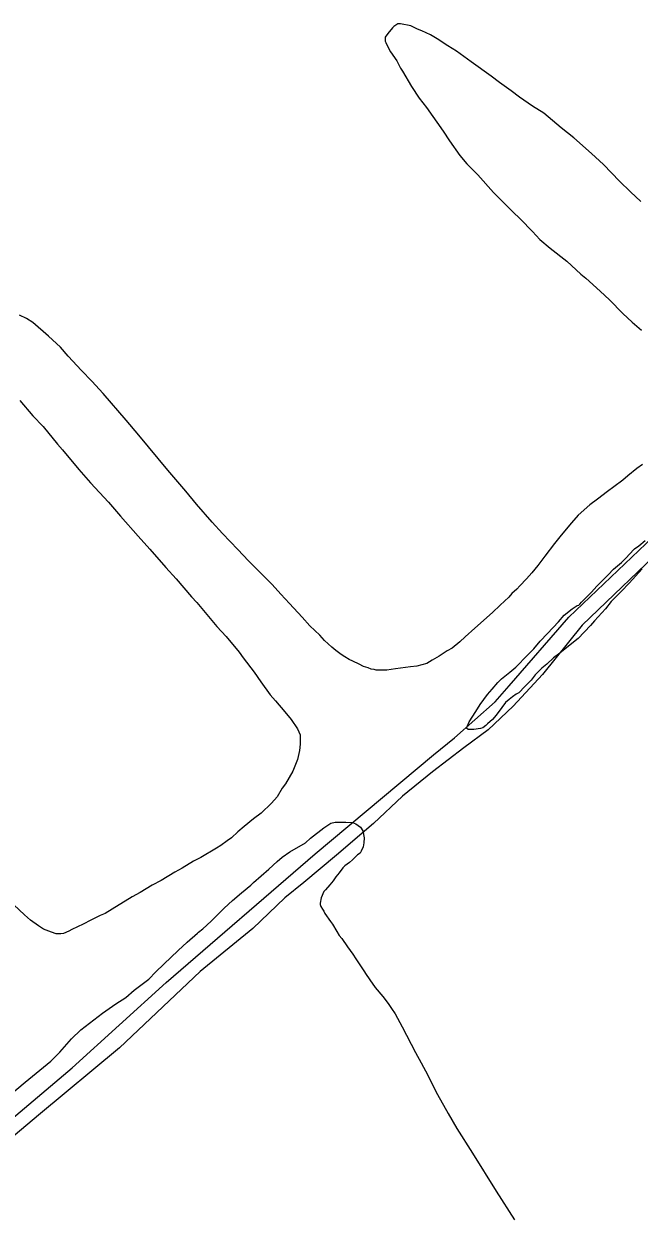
# Model space of a CAD drawing. Extents: x 3324104 to 3361979, y 612876 to 638273.
# Drawn here: x 3349877 to 3350743, y 625483 to 627163 of the extents above; entities that cross this region are included whole.
import ezdxf

# ---------------------------------------------------------------- set-up
doc = ezdxf.new("R2010")
doc.units = 0
doc.layers.add('V-SITE-VEGE', color=7, linetype='Continuous')
doc.layers.add('V-TOPO-SHOR', color=7, linetype='Continuous')

msp = doc.modelspace()

# ---------------------------------------------------------------- linework, layer by layer
at = {"layer": 'V-SITE-VEGE'}
for points in [[(3350745.5, 626912.6), (3350731, 626926.1), (3350715.4, 626941.1), (3350693.3, 626964.7), (3350676.1, 626980.3), (3350651.4, 627002.3), (3350633.6, 627016.3), (3350608.9, 627037.3), (3350593.3, 627046.9), (3350575, 627059.8), (3350563.2, 627068.4), (3350546.5, 627080.2), (3350534.7, 627089.3), (3350506.7, 627109.2), (3350486.3, 627124.3), (3350473.9, 627131.8), (3350458.9, 627142), (3350449.7, 627147.3), (3350437.3, 627153.3), (3350431.4, 627155.4), (3350427.7, 627157.5), (3350421.7, 627160.2), (3350407.2, 627162.9), (3350403.5, 627162.9), (3350398.1, 627159.1), (3350395.9, 627157.5), (3350389.5, 627149.5), (3350385.7, 627144.1), (3350385.7, 627138.7), (3350386.8, 627136.6), (3350389.5, 627130.6), (3350393.3, 627123.7), (3350401.9, 627110.8), (3350407.3, 627100.6), (3350410, 627096.3), (3350422.9, 627074.8), (3350433.6, 627058.1), (3350443.9, 627045.2), (3350467.5, 627011.9), (3350476.1, 626997.9), (3350490.7, 626977.5), (3350500.9, 626965.7), (3350516, 626950.1), (3350538, 626925.4), (3350564.9, 626898.5), (3350576.2, 626887.8), (3350592.9, 626870.6), (3350603.6, 626859.3), (3350618.2, 626847), (3350641.3, 626828.7), (3350661.2, 626810.4), (3350668.2, 626804.5), (3350688.6, 626786.3), (3350701.5, 626773.9), (3350720.3, 626755.1), (3350733.3, 626742.7), (3350746.7, 626731.5)], [(3350747.9, 626542.2), (3350739.8, 626536.3), (3350727.5, 626526.1), (3350720.5, 626520.2), (3350707.6, 626510.5), (3350698.5, 626504), (3350684.5, 626493.3), (3350673.8, 626485.2), (3350657.6, 626470.7), (3350648, 626459.9), (3350633.5, 626442.7), (3350624.3, 626430.9), (3350610.4, 626413.1), (3350600.7, 626399.7), (3350592.1, 626389.5), (3350584.6, 626380.9), (3350575.5, 626371.2), (3350571.2, 626366.4), (3350564.2, 626360.4), (3350559.9, 626355.1), (3350547.5, 626343.8), (3350536.8, 626333.5), (3350512.1, 626311.5), (3350498.1, 626299.6), (3350490.6, 626292.1), (3350479.8, 626283.5), (3350472.8, 626279.7), (3350461.6, 626272.2), (3350451.9, 626266.3), (3350444.4, 626262), (3350430.4, 626258.2), (3350421.2, 626257.1), (3350400.3, 626254.4), (3350387.9, 626252.3), (3350372.9, 626252.3), (3350370.2, 626253.3), (3350365.9, 626253.9), (3350361.6, 626255.5), (3350355.1, 626257.6), (3350349.2, 626260.9), (3350340.1, 626265.1), (3350335.2, 626267.3), (3350328.8, 626271.1), (3350323.9, 626274.3), (3350316.4, 626280.2), (3350310.5, 626285), (3350300.3, 626294.1), (3350293.8, 626301.7), (3350279.8, 626315.1), (3350269.1, 626326.9), (3350250.8, 626346.3), (3350238.9, 626359.7), (3350226.6, 626373.1), (3350193.2, 626406.4), (3350178.2, 626422.5), (3350156.6, 626445.1), (3350142.1, 626460.7), (3350120.1, 626486.5), (3350105, 626504.7), (3350079.7, 626534.3), (3350038.8, 626583.7), (3350021.1, 626604.7), (3349988.8, 626642.3), (3349972.7, 626659.5), (3349958.1, 626674.5), (3349939.3, 626694.9), (3349928.6, 626707.3), (3349911.9, 626722.9), (3349889.8, 626742.2), (3349880.7, 626747.6), (3349871, 626752.4)], [(3349871.6, 626632.5), (3349889.9, 626610.5), (3349904.4, 626595.5)], [(3349904.4, 626595.5), (3349924.3, 626570.8), (3349931.3, 626562.7), (3349954.5, 626535.3), (3349971.1, 626516.5), (3349996.4, 626489.1), (3350013.1, 626469.2), (3350037.8, 626441.3), (3350054.5, 626423), (3350077.1, 626397.2), (3350091.6, 626381.1), (3350113.2, 626355.8), (3350120.7, 626347.8), (3350148.7, 626313.9), (3350162.1, 626300), (3350180.4, 626277.9), (3350185.8, 626269.9), (3350201.4, 626249.5), (3350210.5, 626236), (3350224, 626217.8), (3350231.5, 626209.2), (3350244.4, 626193.6), (3350253.6, 626182.8), (3350262.2, 626169.9), (3350265.9, 626161.3), (3350266, 626148.4), (3350264.9, 626139.3), (3350262.2, 626126.4), (3350255.8, 626110.3), (3350245.6, 626092.5), (3350240.7, 626086.1), (3350233.7, 626074.2), (3350225.7, 626065.1), (3350211.2, 626051.1), (3350200.4, 626043), (3350187, 626032.3), (3350178.4, 626024.8), (3350169.3, 626016.1), (3350163.4, 626011.8), (3350154.2, 626005.4), (3350148.3, 626001.6), (3350126.3, 625988.7), (3350116.1, 625983.3), (3350100, 625973.6), (3350089.8, 625967.7), (3350070.4, 625955.9), (3350057.5, 625949.4), (3350040.9, 625939.2), (3350029.6, 625933.3), (3350001.6, 625915.5), (3349991.4, 625909.6), (3349984.4, 625906.9), (3349971.5, 625900.4), (3349960.8, 625894.5), (3349944.7, 625887), (3349940.4, 625884.8), (3349932.8, 625881.6), (3349929.1, 625881.1), (3349922.6, 625881.1), (3349916.2, 625883.2), (3349904.9, 625887.5), (3349897.9, 625892.3), (3349886.6, 625900.4), (3349878, 625907.9), (3349862.9, 625921.9)], [(3350594.9, 626282.5), (3350604, 626293.3), (3350614.2, 626304), (3350629.8, 626320.7), (3350637.8, 626329.8), (3350649.1, 626339), (3350656.1, 626343.3), (3350658.3, 626343.8), (3350659.9, 626345.4), (3350662, 626348.1), (3350676, 626362.1), (3350683.5, 626370.7), (3350699.6, 626386.9), (3350707.1, 626394.9), (3350718.4, 626404.1), (3350725.4, 626411.1), (3350729.2, 626415.4), (3350736.7, 626423.4), (3350742.6, 626427.7), (3350751.7, 626435.3)], [(3350747.5, 626395), (3350729.2, 626375.1), (3350718.4, 626363.8), (3350703.9, 626349.2), (3350695.9, 626339), (3350680.3, 626321.8), (3350674.9, 626315.3), (3350657.2, 626297.1), (3350629.8, 626275), (3350622.8, 626269.6), (3350613.1, 626261), (3350606.2, 626255.1), (3350597, 626246), (3350591.1, 626238.4), (3350582.5, 626229.3), (3350573.9, 626220.7), (3350570.2, 626218.5), (3350564.8, 626214.8), (3350560.5, 626211), (3350555.1, 626206.7), (3350549.8, 626199.7), (3350542.2, 626188.9), (3350536.9, 626183), (3350529.9, 626176.6), (3350527.2, 626174.4), (3350523.4, 626171.2), (3350519.7, 626170.1), (3350510.5, 626169), (3350502.5, 626169), (3350500.3, 626170.6), (3350501.4, 626173.9), (3350504.1, 626179.8), (3350513.2, 626194.3), (3350519.6, 626204), (3350529.9, 626218), (3350536.3, 626225.5), (3350544.4, 626235.2), (3350549.7, 626240), (3350561, 626249.7), (3350569.6, 626256.7), (3350586.3, 626273.4), (3350594.9, 626282.5)], [(3350074.2, 625838.2), (3350094.1, 625857.5), (3350107, 625869.4), (3350121.5, 625881.7), (3350123.1, 625883.3), (3350129, 625888.2), (3350140.9, 625898.9), (3350158.6, 625916.7), (3350165, 625922.6), (3350170.9, 625928), (3350183.3, 625938.7), (3350196.7, 625949.5), (3350200.5, 625953.3), (3350222, 625972.1), (3350233.8, 625982.9), (3350240.8, 625988.8), (3350251.5, 625996.3), (3350273.6, 626009.2), (3350280.6, 626015.7), (3350299.4, 626030.2), (3350306.3, 626035), (3350309, 626036.7), (3350315.5, 626038.3), (3350330.5, 626038.3), (3350339.7, 626037.8), (3350344.5, 626036.1), (3350351, 626031.3), (3350354.2, 626025.9), (3350356.3, 626016.3), (3350355.8, 626009.3), (3350354.7, 626003.4), (3350352.1, 625997.4), (3350350.5, 625994.8), (3350346.7, 625992.1), (3350339.7, 625985.1), (3350335.4, 625981.3), (3350329, 625977), (3350326.3, 625973.8), (3350320.9, 625966.8), (3350316.1, 625961.4), (3350312.3, 625955.5), (3350308, 625950.1), (3350301.6, 625943.1), (3350299.4, 625940.4), (3350295.7, 625931.8), (3350294.1, 625924.3), (3350294.1, 625922.2), (3350295.1, 625919.5), (3350297.3, 625915.7), (3350299.4, 625913), (3350301, 625909.8), (3350308.6, 625898.5), (3350311.8, 625894.7), (3350317.7, 625884.5), (3350321, 625878.6), (3350324.7, 625874.3), (3350332.8, 625862.5), (3350340.3, 625852.3), (3350344.6, 625845.9), (3350356.5, 625827.6), (3350358.1, 625824.9), (3350364, 625816.3), (3350371.5, 625805.6), (3350382.3, 625792.7), (3350389.8, 625783), (3350394.7, 625776), (3350400, 625768.5), (3350409.7, 625750.2), (3350428.6, 625713.7), (3350436.6, 625699.2), (3350445.8, 625682), (3350451.7, 625669.1), (3350459.2, 625654.6), (3350474.3, 625627.7), (3350486.7, 625606.7), (3350508.8, 625571.8), (3350542.1, 625518.6), (3350567.9, 625478.3)], [(3349682, 625481.5), (3349705.7, 625503), (3349720.7, 625518.1), (3349745.4, 625541.8), (3349760.5, 625558.4), (3349784.1, 625582.1), (3349798.6, 625597.2), (3349819, 625619.2), (3349824.9, 625625.1), (3349845.4, 625643.4), (3349858.3, 625654.7), (3349878.7, 625671.9), (3349915.2, 625701.5), (3349927.6, 625714.4), (3349944.2, 625733.2), (3349957.1, 625745.6), (3349987.7, 625769.3), (3350006.5, 625782.2), (3350020.5, 625791.4), (3350032.3, 625801.6), (3350052.8, 625817.2), (3350063, 625827.4), (3350074.2, 625838.2)]]:
    msp.add_lwpolyline(points, dxfattribs=at)
at = {"layer": 'V-TOPO-SHOR'}
for points in [[(3349634.6, 625433.8), (3349782.8, 625554.9), (3349945.3, 625692.2), (3350077.4, 625812.4), (3350287.3, 625993.8), (3350453.8, 626133.2), (3350483.4, 626157), (3350540.6, 626207.9), (3350560.3, 626230.3), (3350644.1, 626327), (3350880.6, 626552.6)], [(3350909.9, 626552.6), (3350663, 626315.9), (3350607.4, 626246.4), (3350566.1, 626201.7), (3350530.6, 626168.4), (3350496.3, 626143.2), (3350452.2, 626109.2), (3350410, 626075.1), (3350369.3, 626036.5), (3350317.3, 625991.6), (3350271.3, 625953.5), (3350244.3, 625931.8), (3350199.6, 625888.4), (3350125.2, 625827.8), (3350011.5, 625720.6), (3349897.7, 625625.4), (3349807.5, 625550), (3349704.9, 625459.6)]]:
    msp.add_lwpolyline(points, dxfattribs=at)

doc.saveas('drawing.dxf')
